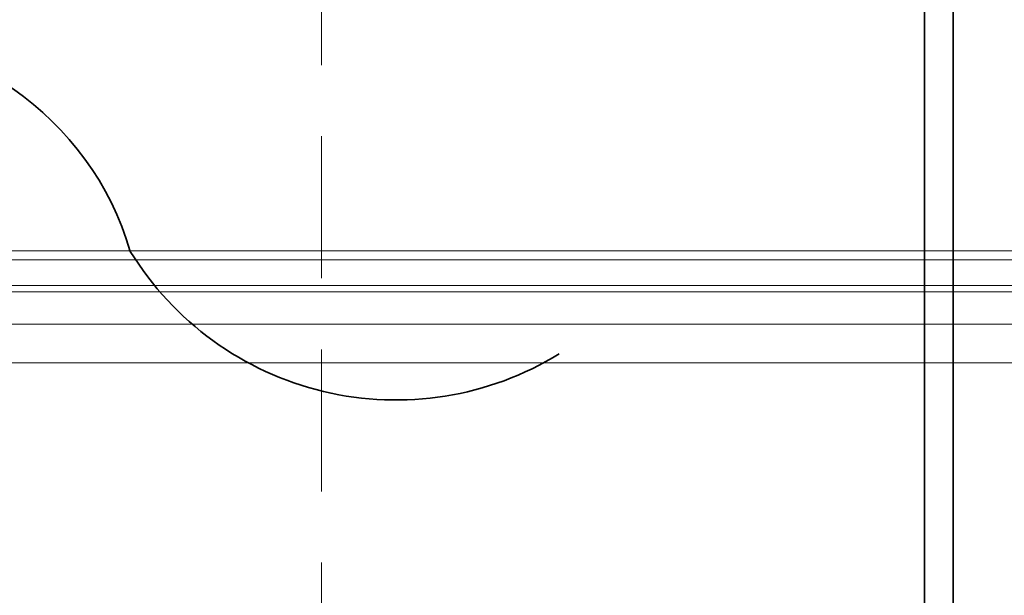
# Model space of a CAD drawing. Header units: millimetres. Extents: x -1465 to 393277, y -3788 to 454312.
# Tile 524 of 656: x 375387 to 375733, y 11233 to 11436. Entities that reach past the tile are written whole.
import ezdxf

# ---------------------------------------------------------------- set-up
doc = ezdxf.new("R2010")
doc.units = ezdxf.units.MM
doc.header["$XCLIPFRAME"] = 2
doc.linetypes.add('DASHED', pattern=[0.75, 0.5, -0.25])
doc.layers.add('Konstrukcja - Dach', color=8, linetype='Continuous')
doc.layers.add('Konstrukcja - Siatka mod', color=8, linetype='Continuous')
doc.layers.add('\xa0♦EL - Gniazda', color=1, linetype='Continuous', lineweight=35)
doc.layers.add('\xa0♦EL - opis', color=1, linetype='Continuous', lineweight=35)
picture_1 = doc.add_image_def('image3.bmp', size_in_pixel=(1540, 807))

# ---------------------------------------------------------------- blocks, each defined once
blk = doc.blocks.new('W1')
at = {"layer": '\xa0♦EL - Gniazda', "linetype": 'Continuous'}
for centre, radius, start, end in [((-4.07, 166.83), 69.94, 20.7942, 253.5889), ((-61.73, 37.97), 72.47, 328.4055, 58.4679)]:
    blk.add_arc(centre, radius, start, end, dxfattribs=at)

msp = doc.modelspace()

# ---------------------------------------------------------------- linework, layer by layer
at = {"color": 8, "linetype": 'Continuous', "lineweight": 35, "ltscale": 100}
for p, q in [((375705.16, 10608.19), (375705.16, 11489.19)), ((375715.16, 10608.19), (375715.16, 11489.19))]:
    msp.add_line(p, q, dxfattribs=at)
at = {"layer": 'Konstrukcja - Dach', "color": 8, "linetype": 'Continuous', "lineweight": 13, "ltscale": 100, "flags": 128}
for points in [[(365815, 11354.72), (378262.85, 11354.72)], [(365815.31, 11351.54), (378263.16, 11351.54)], [(365807.33, 11342.47), (378262.85, 11342.47)], [(365807.64, 11342.47), (378263.16, 11342.47)], [(365815, 11340.21), (378262.85, 11340.21)], [(365815.31, 11340.21), (378263.16, 11340.21)], [(365807.33, 11328.87), (378262.85, 11328.87)], [(365807.64, 11328.87), (378263.16, 11328.87)], [(378262.85, 11328.87), (369622.85, 11328.87)], [(378262.85, 11328.87), (369622.85, 11328.87)], [(378263.16, 11328.87), (369623.16, 11328.87)], [(378263.16, 11328.87), (369623.16, 11328.87)], [(378262.85, 11315.28), (369622.85, 11315.28)], [(378262.85, 11315.28), (369622.85, 11315.28)], [(378263.16, 11315.28), (369623.16, 11315.28)], [(378263.16, 11315.28), (369623.16, 11315.28)]]:
    msp.add_lwpolyline(points, dxfattribs=at)
at = {"layer": 'Konstrukcja - Siatka mod', "color": 8, "linetype": 'DASHED', "lineweight": 13, "ltscale": 100}
msp.add_line((375492.85, 2720), (375492.85, 19684.84), dxfattribs=at)

# ---------------------------------------------------------------- block references
at = {"layer": '\xa0♦EL - opis', "xscale": -1.513558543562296, "yscale": 1.513558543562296, "zscale": 1.513558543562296, "rotation": 89.99999999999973}
msp.add_blockref('W1', (375576.57, 11318.43), dxfattribs=at)

# ---------------------------------------------------------------- pictures from other files: only their frames are drawn
at = {"color": 8, "lineweight": 13}
image = msp.add_image(picture_1, insert=(374792.85, 10539.73), size_in_units=(1860, 974.46), dxfattribs=at)
image.set_boundary_path([(-0.5, -0.5), (1539.5, 806.5)])

doc.saveas('drawing.dxf')
